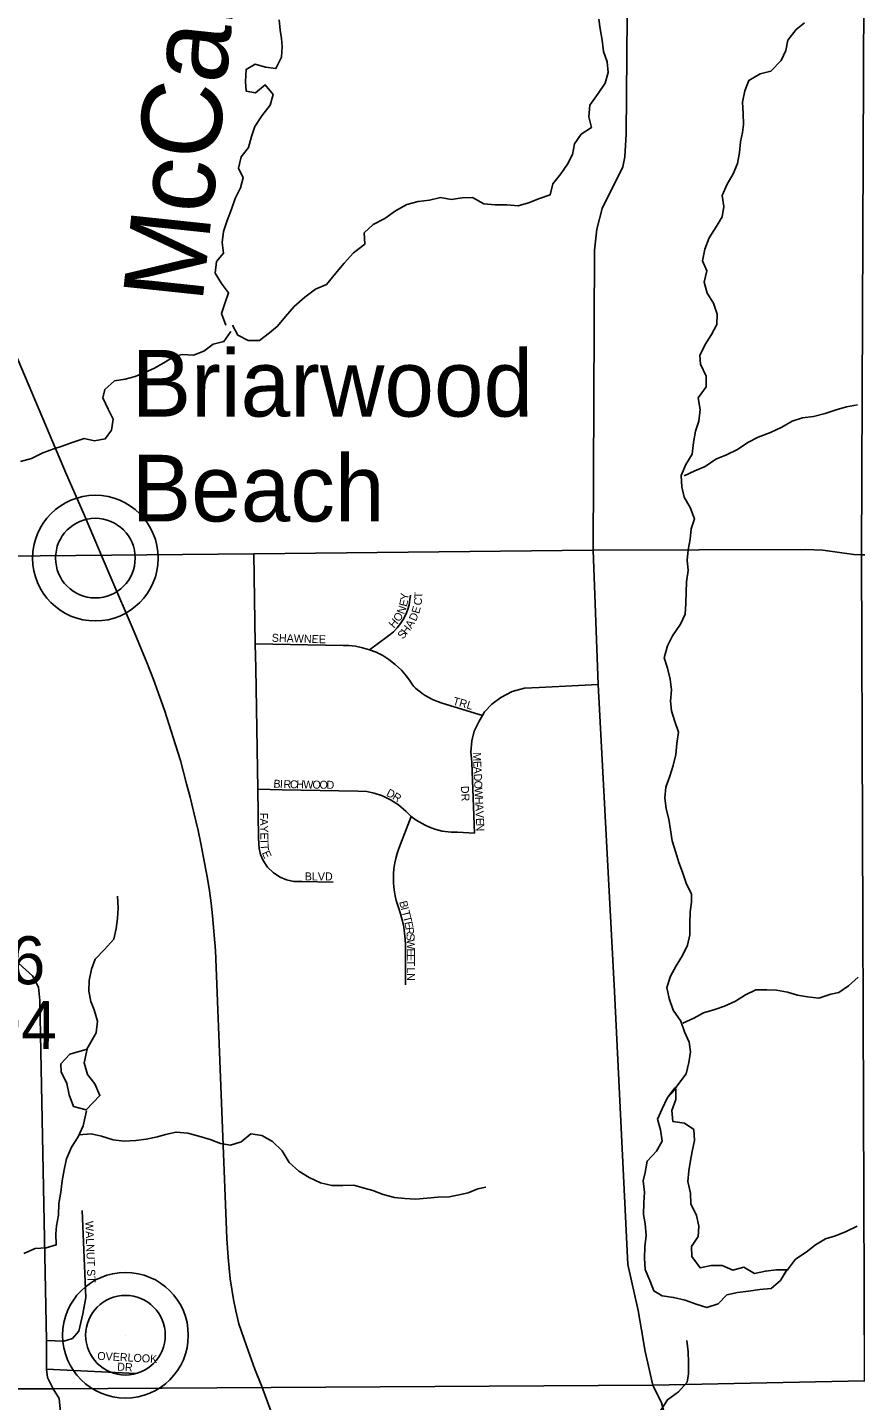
# Model space of a CAD drawing. Extents: x 1985906 to 2277390, y 930619 to 1324581.
# Drawn here: x 2134559 to 2139737, y 1116054 to 1124636 of the extents above; entities that cross this region are included whole.
import ezdxf

# ---------------------------------------------------------------- set-up
doc = ezdxf.new("R2010")
doc.units = 0
for name, color, linetype in [('GM_X_County_Road', 7, 'Continuous'), ('GM_X_County_Road_Text', 7, 'Continuous'), ('GM_X_Minor_Lake', 7, 'Continuous'), ('GM_X_Minor_River', 7, 'Continuous'), ('GM_X_Minor_River_Text', 7, 'Continuous'), ('GM_X_Rail_Line', 7, 'Continuous'), ('GM_X_Township', 7, 'Continuous'), ('GM_X_Township_Road', 7, 'Continuous'), ('GM_X_Township_Subdivision', 7, 'Continuous'), ('GM_X_Township_Subdivision_Text', 7, 'Continuous'), ('GM_X_Unincorporated', 7, 'Continuous'), ('GM_X_Unincorporated_Location', 7, 'Continuous'), ('GM_X_Unincorporated_Text', 7, 'Continuous')]:
    doc.layers.add(name, color=color, linetype=linetype)

msp = doc.modelspace()

# ---------------------------------------------------------------- linework, layer by layer
at = {"layer": 'GM_X_County_Road'}
for points in [[(2134415.4, 1121330.5), (2135973.6, 1121346.6), (2138096.7, 1121368.5), (2139421.7, 1121372.5), (2139532.2, 1121368.7), (2139727, 1121340.9), (2139773.1, 1121339.9), (2139819.3, 1121339), (2139853.5, 1121339.3)], [(2134719.5, 1116126.1), (2134719.5, 1116126.1), (2134684.2, 1116198.7), (2134678, 1116250.6), (2134678, 1116428.9), (2134636.6, 1118553.8), (2134627.9, 1118638), (2134591.3, 1118707.9), (2134527.3, 1118765.4), (2134498.3, 1118791.5), (2134435.4, 1118873.3), (2134424.8, 1118945.5), (2134423.9, 1119177.2), (2134420.6, 1120017.5), (2134420.6, 1120017.5)], [(2134729.2, 1115195.8), (2134761, 1115827.5), (2134767.2, 1115960.2), (2134756.8, 1116066), (2134719.5, 1116126.1)]]:
    msp.add_lwpolyline(points, dxfattribs=at)
at = {"layer": 'GM_X_Minor_Lake'}
for points in [[(2134933.4, 1118249.8), (2134824.4, 1118218.4), (2134768.4, 1118158.1), (2134770.6, 1118108), (2134805, 1118035.9), (2134819.3, 1117963.8), (2134847.7, 1117891.7), (2134926.7, 1117870.8)], [(2134933.4, 1118249.8), (2134824.4, 1118218.4), (2134768.4, 1118158.1), (2134770.6, 1118108), (2134805, 1118035.9), (2134819.3, 1117963.8), (2134847.7, 1117891.7), (2134926.7, 1117870.8)], [(2134926.7, 1117870.8), (2135012.2, 1117960.3), (2134979.8, 1118032.4), (2134935.4, 1118092.4), (2134913, 1118164.5), (2134933.4, 1118249.8)], [(2134924.6, 1117868.6), (2135012.2, 1117960.3), (2134979.8, 1118032.4), (2134935.4, 1118092.4), (2134913, 1118164.5), (2134933.4, 1118249.8)], [(2138607.2, 1118008.2), (2138558.2, 1117943.7), (2138528.3, 1117877.5), (2138498.4, 1117813.2), (2138516.8, 1117745.1), (2138527.1, 1117674.9), (2138491.2, 1117612.7), (2138433.1, 1117550.4), (2138421.3, 1117478.2), (2138409.5, 1117428), (2138417.8, 1117355.8), (2138414, 1117289.7), (2138410.3, 1117217.5), (2138420.5, 1117157.4), (2138426.8, 1117087.2), (2138419.1, 1117015), (2138417.3, 1116942.8), (2138421.6, 1116872.6), (2138450, 1116804.6), (2138476.4, 1116738.5), (2138526.7, 1116708.5), (2138599.1, 1116698.7), (2138671.5, 1116680.8), (2138739.9, 1116657), (2138806.2, 1116635.1), (2138878.5, 1116657.3), (2138932.5, 1116713.6), (2138998.8, 1116729.8), (2139067, 1116738), (2139139.3, 1116748.3), (2139209.6, 1116754.5), (2139267.7, 1116804.8), (2139308.7, 1116871.9)], [(2138612.2, 1118002), (2138558.2, 1117943.7), (2138528.3, 1117877.5), (2138498.4, 1117813.2), (2138516.8, 1117745.1), (2138527.1, 1117674.9), (2138491.2, 1117612.7), (2138433.1, 1117550.4), (2138421.3, 1117478.2), (2138409.5, 1117428), (2138417.8, 1117355.8), (2138414, 1117289.7), (2138410.3, 1117217.5), (2138420.5, 1117157.4), (2138426.8, 1117087.2), (2138419.1, 1117015), (2138417.3, 1116942.8), (2138421.6, 1116872.6), (2138450, 1116804.6), (2138476.4, 1116738.5), (2138526.7, 1116708.5), (2138599.1, 1116698.7), (2138671.5, 1116680.8), (2138739.9, 1116657), (2138806.2, 1116635.1), (2138878.5, 1116657.3), (2138932.5, 1116713.6), (2138998.8, 1116729.8), (2139067, 1116738), (2139139.3, 1116748.3), (2139209.6, 1116754.5), (2139267.7, 1116804.8), (2139308.1, 1116871)], [(2139308.1, 1116871), (2139243.3, 1116870.8), (2139173, 1116862.6), (2139104.8, 1116848.4), (2139038.3, 1116888.3), (2138970.1, 1116868.1), (2138903.7, 1116898), (2138833.4, 1116897.8), (2138765.1, 1116883.6), (2138712.6, 1116953.6), (2138710.4, 1117015.8), (2138752.3, 1117078.1), (2138756.1, 1117144.2), (2138741.8, 1117210.3), (2138707.4, 1117282.4), (2138705.1, 1117350.6), (2138688.8, 1117422.7), (2138694.5, 1117488.9), (2138704.3, 1117555.1), (2138714.2, 1117609.3), (2138730, 1117679.5), (2138725.7, 1117747.7), (2138667.3, 1117787.6), (2138594.9, 1117797.4), (2138588.6, 1117867.6), (2138612.5, 1117935.8), (2138612.2, 1118002)], [(2139315.6, 1116871), (2139243.3, 1116870.8), (2139173, 1116862.6), (2139104.8, 1116848.4), (2139038.3, 1116888.3), (2138970.1, 1116868.1), (2138903.7, 1116898), (2138833.4, 1116897.8), (2138765.1, 1116883.6), (2138712.6, 1116953.6), (2138710.4, 1117015.8), (2138752.3, 1117078.1), (2138756.1, 1117144.2), (2138741.8, 1117210.3), (2138707.4, 1117282.4), (2138705.1, 1117350.6), (2138688.8, 1117422.7), (2138694.5, 1117488.9), (2138704.3, 1117555.1), (2138714.2, 1117609.3), (2138730, 1117679.5), (2138725.7, 1117747.7), (2138667.3, 1117787.6), (2138594.9, 1117797.4), (2138588.6, 1117867.6), (2138612.5, 1117935.8), (2138612.2, 1118002)]]:
    msp.add_lwpolyline(points, dxfattribs=at)
at = {"layer": 'GM_X_Minor_River'}
for points in [[(2135799.1, 1122774.3), (2135772.3, 1122847), (2135793.5, 1122910.8), (2135816.7, 1122976.6), (2135771.5, 1123035.6), (2135732.5, 1123100.5), (2135741.8, 1123172.5), (2135784.9, 1123225.9), (2135776, 1123292.3), (2135785.2, 1123360.3), (2135808.5, 1123428.1), (2135835.8, 1123499.8), (2135857.1, 1123565.7), (2135890.4, 1123633.3), (2135907.5, 1123695.1), (2135878.5, 1123755.8), (2135895.8, 1123827.8), (2135941, 1123885.1), (2135960.2, 1123953), (2135981.4, 1124016.8), (2136024.7, 1124082.2), (2136076.1, 1124149.5), (2136095.4, 1124217.4), (2136046.2, 1124276.4), (2135985.1, 1124227.4), (2135927, 1124236.4), (2135922, 1124298.7), (2135927.3, 1124372.9), (2135982.1, 1124406), (2136048.1, 1124386.7), (2136112.3, 1124379.6), (2136147.6, 1124449.1), (2136150.8, 1124517.3), (2136147.7, 1124567.5), (2136138.5, 1124617.8), (2136133.6, 1124684.1)], [(2135841.3, 1122775.5), (2135874.4, 1122712.8), (2135938.1, 1122679.5), (2136010.4, 1122678.2), (2136071.5, 1122727.2), (2136122.5, 1122768.5), (2136171.7, 1122829.8), (2136227, 1122890.9), (2136292.4, 1122949.9), (2136359.5, 1123000.9), (2136428.3, 1123029.7), (2136485.8, 1123096.9), (2136539.1, 1123162.1), (2136598.5, 1123227.3), (2136667.7, 1123280.2), (2136665, 1123352.5), (2136720.1, 1123403.6), (2136793.1, 1123442.4), (2136860.2, 1123489.4), (2136931.2, 1123528.2), (2137001.8, 1123547), (2137072.3, 1123555.7), (2137140.9, 1123572.6), (2137209, 1123561.3), (2137277.4, 1123570.1), (2137341.8, 1123572.9), (2137413.4, 1123533.5), (2137483.6, 1123526.2), (2137555.9, 1123526.9), (2137628.2, 1123521.6), (2137692.7, 1123538.5), (2137761.5, 1123567.4), (2137828.2, 1123590.2), (2137843.5, 1123658.2), (2137894.8, 1123721.4), (2137936, 1123780.9), (2137967.2, 1123842.5), (2137980.4, 1123908.5), (2138021.6, 1123967.9), (2138086.6, 1124010.9), (2138069.7, 1124077.4), (2138075, 1124149.5), (2138128.5, 1124222.8), (2138171.8, 1124288.2), (2138189, 1124354.1), (2138184.2, 1124420.4), (2138161.2, 1124485), (2138152.4, 1124555.3), (2138139.5, 1124627.8), (2138132.6, 1124688.1)], [(2139364.9, 1124623.7), (2139417.9, 1124664.9)], [(2138607.2, 1118001.7), (2138677.1, 1118094.8), (2138694.4, 1118166.7), (2138705.6, 1118232.7), (2138696.6, 1118293), (2138667.6, 1118357.7), (2138644.6, 1118424.3), (2138595.6, 1118493.4), (2138570.8, 1118566.1), (2138555.9, 1118634.5), (2138579.2, 1118706.3), (2138614.5, 1118769.8), (2138655.8, 1118835.3), (2138687, 1118900.9), (2138700.2, 1118964.8), (2138701.4, 1119033), (2138702.7, 1119107.2), (2138711.8, 1119169.2), (2138710.7, 1119219.4), (2138677.7, 1119288.2), (2138654.8, 1119356.8), (2138631.7, 1119417.4), (2138612.7, 1119479.9), (2138589.9, 1119552.5), (2138579, 1119620.9), (2138570.1, 1119687.3), (2138553.1, 1119751.8), (2138544.3, 1119820.1), (2138551.5, 1119888.2), (2138574.8, 1119955.9), (2138596, 1120023.8), (2138613.3, 1120091.6), (2138618.5, 1120159.8), (2138629.8, 1120231.8), (2138604.9, 1120304.4), (2138585.9, 1120364.9), (2138578.9, 1120425.2), (2138586.1, 1120495.3), (2138577.2, 1120561.7), (2138560.3, 1120630.2), (2138539.4, 1120694.7), (2138560.8, 1120770.6), (2138592, 1120834.2), (2138641.4, 1120905.5), (2138670.7, 1120969.2), (2138675.9, 1121037.3), (2138677.1, 1121105.5), (2138680.2, 1121171.6), (2138689.5, 1121241.6), (2138684.6, 1121305.9), (2138689.7, 1121370), (2138702.9, 1121438), (2138710, 1121502), (2138729.2, 1121563.9), (2138702.3, 1121634.6), (2138665.3, 1121699.4), (2138650.3, 1121763.9), (2138645.5, 1121836.2), (2138674.8, 1121903.9), (2138716.1, 1121969.3), (2138723.4, 1122041.4), (2138736.7, 1122113.4), (2138757.9, 1122175.2), (2138765.2, 1122247.3), (2138752.4, 1122319.7), (2138801.8, 1122389.1), (2138802.9, 1122455.2), (2138768.1, 1122530.1), (2138763, 1122586.3), (2138796.3, 1122653.9), (2138835.6, 1122717.4), (2138868.8, 1122779), (2138871.9, 1122843.2), (2138849, 1122911.8), (2138809.9, 1122974.7), (2138791, 1123043.2), (2138806.4, 1123115.2), (2138779.3, 1123177.8), (2138794.6, 1123249.8), (2138822, 1123321.5), (2138865.3, 1123388.9), (2138902.6, 1123452.5), (2138913.8, 1123516.5), (2138902.9, 1123584.9), (2138934.3, 1123656.5), (2138971.5, 1123720), (2138998.8, 1123785.8), (2139012, 1123853.7), (2139017.2, 1123919.8), (2139030.3, 1123979.8), (2139035.2, 1124029.8), (2139034.4, 1124098.1), (2139029.5, 1124168.4), (2139044.9, 1124240.3), (2139070.1, 1124304.1), (2139141.1, 1124344.9), (2139207.7, 1124361.8), (2139271.1, 1124428.8), (2139300.3, 1124490.5), (2139313.5, 1124556.5), (2139364.9, 1124623.7)], [(2134514.7, 1121922.9), (2134583.4, 1121941.7), (2134654.3, 1121976.5), (2134725, 1122001.3), (2134775.5, 1122018.5), (2134838.2, 1122041.4), (2134913, 1122066.1), (2134979, 1122052.9), (2135045.5, 1122063.7), (2135084.6, 1122119.2), (2135095.9, 1122187.2), (2135062.8, 1122250), (2135029.9, 1122320.8), (2135042.8, 1122372.7), (2135104.1, 1122427.8), (2135170.5, 1122436.6), (2135233.1, 1122453.5), (2135297.8, 1122480.4), (2135348.5, 1122503.6), (2135411.3, 1122538.6), (2135476.3, 1122579.5), (2135526.8, 1122590.6), (2135597, 1122587.4), (2135661.7, 1122612.3), (2135720.7, 1122655.3), (2135787.3, 1122672.2), (2135830.6, 1122735.6)], [(2138665.6, 1121833.8), (2138732.4, 1121864.7), (2138797.2, 1121891.6), (2138864.2, 1121936.6), (2138929, 1121965.5), (2138997.9, 1121998.3), (2139062.9, 1122041.3), (2139127.8, 1122074.2), (2139204.7, 1122104.9), (2139275.5, 1122137.8), (2139340.5, 1122174.7), (2139405.1, 1122195.6), (2139473.6, 1122204.4), (2139546.2, 1122223.1), (2139614.9, 1122246), (2139679.5, 1122264.9), (2139748, 1122277.7)], [(2134931.2, 1118249.8), (2134989.2, 1118352), (2134996.5, 1118424), (2134975.6, 1118496.6), (2134954.4, 1118547.1), (2134943.5, 1118611.5), (2134944.7, 1118679.7), (2134959.9, 1118749.6), (2134983.1, 1118813.4), (2135040.4, 1118872.5), (2135099.8, 1118937.6), (2135113, 1119003.6), (2135122.1, 1119065.6), (2135125.3, 1119133.7), (2135122.5, 1119206)], [(2138656.5, 1118412.1), (2138725.3, 1118442.9), (2138786.2, 1118477.9), (2138856.9, 1118498.7), (2138917.5, 1118517.7), (2138986.3, 1118550.5), (2139049.3, 1118589.5), (2139114.1, 1118620.4), (2139182.4, 1118621.2), (2139242.6, 1118618.1), (2139310.7, 1118606.8), (2139374.7, 1118587.6), (2139436.8, 1118576.5), (2139507, 1118569.2), (2139581.7, 1118593.9), (2139632.1, 1118605.1), (2139693.1, 1118646.1), (2139752.3, 1118699.2)], [(2134535.4, 1116972.3), (2134608.3, 1117003.1), (2134676.7, 1117007.8), (2134739.3, 1117026.8), (2134736.4, 1117095), (2134741.3, 1117145.1), (2134752.5, 1117213), (2134755.8, 1117285.2), (2134767.1, 1117357.2), (2134776.3, 1117427.2), (2134787.6, 1117495.2), (2134802.8, 1117565.1), (2134834.2, 1117636.8), (2134875.5, 1117702.2), (2134906.8, 1117769.8), (2134928.9, 1117864.2)], [(2134881, 1117713.9), (2134958.2, 1117720.7), (2135022.2, 1117705.6), (2135094.2, 1117684.2), (2135164.3, 1117674.9), (2135236.7, 1117679.6), (2135301.1, 1117686.5), (2135371.7, 1117701.2), (2135422.2, 1117716.4), (2135488.7, 1117731.2), (2135560.9, 1117723.9), (2135630.9, 1117706.6), (2135700.9, 1117685.3), (2135766.7, 1117660), (2135828.9, 1117650.9), (2135895.5, 1117671.7), (2135956.6, 1117720.8), (2136024.7, 1117709.5), (2136090.4, 1117672.2), (2136151.7, 1117615), (2136194.6, 1117542), (2136255.9, 1117486.7), (2136319.5, 1117447.5), (2136391.3, 1117414.1), (2136461.3, 1117398.8), (2136531.6, 1117397.5), (2136599.9, 1117400.3), (2136663.9, 1117381.1), (2136717.9, 1117366.1), (2136783.7, 1117340.8), (2136853.7, 1117323.5), (2136917.9, 1117316.3), (2136986.2, 1117313.1), (2137058.6, 1117317.8), (2137125, 1117324.6), (2137195.3, 1117327.4), (2137247.7, 1117336.5), (2137314.3, 1117351.3), (2137375, 1117376.3), (2137425.4, 1117387.4)], [(2139310.9, 1116869.8), (2139362.2, 1116937.3), (2139427.2, 1116980.2), (2139486.3, 1117027.3), (2139549.2, 1117064.3), (2139611.8, 1117083.2), (2139678.6, 1117110.1), (2139747.4, 1117142.9)], [(2138520.2, 1115993.9), (2138561.5, 1116059.3), (2138630.7, 1116108.2), (2138684, 1116169.4), (2138692.9, 1116221.4), (2138692.1, 1116291.6), (2138691.2, 1116357.8), (2138682.4, 1116430.1)]]:
    msp.add_lwpolyline(points, dxfattribs=at)
at = {"layer": 'GM_X_Rail_Line'}
for points in [[(2135734.2, 1118866.4), (2135717.1, 1119083.3), (2135708.3, 1119162), (2135696.7, 1119240.1), (2135684.4, 1119316.4), (2135666.4, 1119413.8), (2135643.6, 1119535.6), (2135625.5, 1119616.7), (2135597, 1119737.9), (2135576, 1119824.2), (2135554.4, 1119907.6), (2135515.4, 1120053.9), (2135485.6, 1120153), (2135445.4, 1120276.6), (2135415.1, 1120369.3), (2135387.1, 1120449.7), (2135346.3, 1120561.1), (2135304.9, 1120666.6), (2135270.5, 1120751.1), (2135225.6, 1120857.8), (2135074.6, 1121211.7), (2134908.5, 1121600.5), (2134804.2, 1121841.3), (2134478.3, 1122610.2)], [(2136166, 1115758), (2136023.7, 1116141), (2135981.7, 1116250.1), (2135928.1, 1116395.2), (2135881.7, 1116534.2), (2135861.1, 1116615), (2135846.5, 1116685.5), (2135826.1, 1116814.4), (2135813.8, 1116947.9), (2135806.3, 1117065.6), (2135734.2, 1118866.4)]]:
    msp.add_lwpolyline(points, dxfattribs=at)
at = {"layer": 'GM_X_Township'}
for points in [[(2139793.2, 1125847.3), (2139773.1, 1121339.9), (2139793.5, 1116176.5), (2138469.7, 1116150.1), (2134719.5, 1116126.1), (2127518.8, 1116126.7), (2123137.9, 1116108.9), (2117291.1, 1116085.2), (2113389.1, 1116084.7), (2112984.3, 1116083.4), (2113014.5, 1120666.5), (2113013.5, 1120998.4), (2113067, 1126004.1)], [(2112790.8, 1092621.1), (2112807.7, 1095161.9), (2112858.4, 1102780.4), (2112900.5, 1107211.8), (2112912.1, 1108432.1), (2112949.4, 1112361.2), (2112952.2, 1112660.2), (2112980.4, 1115674.7), (2112984.3, 1116083.4), (2113389.1, 1116084.7), (2117291.1, 1116085.2), (2123137.9, 1116108.9), (2127518.8, 1116126.7), (2134719.5, 1116126.1), (2138469.7, 1116150.1), (2139793.5, 1116176.5)]]:
    msp.add_lwpolyline(points, dxfattribs=at)
at = {"layer": 'GM_X_Township_Road'}
for points in [[(2138096.7, 1121368.5), (2138105.1, 1123243.7), (2138118.9, 1123374), (2138152.8, 1123504.5), (2138280.8, 1123765.4), (2138294.7, 1123827.6), (2138302.4, 1123968), (2138351.4, 1129603.3)], [(2138469.7, 1116150.1), (2138422.3, 1116360.6), (2138398.6, 1116495.4), (2138377.8, 1116617), (2138312.3, 1116903.2), (2138228.6, 1118609.4), (2138127.5, 1120528.9), (2138096.7, 1121368.5)], [(2134719.5, 1116126.1), (2138469.7, 1116150.1)], [(2139164.6, 1111982.1), (2138763.9, 1113928.5), (2138692.9, 1114281.3), (2138644, 1114662.2), (2138570.4, 1115335.7), (2138557.2, 1115915.9), (2138523.1, 1116039), (2138469.7, 1116150.1)]]:
    msp.add_lwpolyline(points, dxfattribs=at)
at = {"layer": 'GM_X_Township_Subdivision'}
for points in [[(2136470.2, 1119293.4), (2136276.2, 1119296.8), (2136225.5, 1119297.5), (2136178.1, 1119308.3), (2136139.3, 1119324), (2136096.7, 1119351.7), (2136061, 1119386.4), (2136032.7, 1119429.9), (2136016.9, 1119467.1), (2136007.9, 1119503.9), (2136004.7, 1119568.3), (2135999.3, 1119874.3), (2135986.1, 1120632.1), (2135983.5, 1120783.1), (2135973.6, 1121346.6)], [(2136697.3, 1120746.6), (2136809.7, 1120828.4), (2136826.6, 1120840.8), (2136846.8, 1120858.1), (2136870.9, 1120882.8), (2136892.1, 1120909.6), (2136909, 1120936.1), (2136924.3, 1120965.9), (2136935.3, 1120993.5), (2136945, 1121027.2), (2136950.9, 1121060.7), (2136953.2, 1121087.3)], [(2135983.5, 1120783.1), (2136532.4, 1120773.5), (2136568.3, 1120772.5), (2136611.2, 1120767.8), (2136654.4, 1120759.2), (2136697.3, 1120746.6), (2136738.9, 1120730.3), (2136780.1, 1120709.6), (2136819.5, 1120685), (2136859.1, 1120654.7), (2136898.3, 1120617.6), (2136929.9, 1120580.9), (2136951.8, 1120550.5), (2136961.9, 1120534.2), (2136974.1, 1120516.2), (2136985.4, 1120505.9), (2136998.5, 1120494.8), (2137012, 1120484.3), (2137027.6, 1120473), (2137046.1, 1120461), (2137068.7, 1120448), (2137092, 1120436.2), (2137123.9, 1120422.8), (2137152.5, 1120413.1), (2137405, 1120336)], [(2137353.6, 1119599.4), (2137338.1, 1120042.1), (2137334.7, 1120066), (2137332.2, 1120107), (2137337.7, 1120176.1), (2137353.2, 1120238.1), (2137383.3, 1120300.5), (2137405, 1120336), (2137417.4, 1120357.2), (2137462.4, 1120405.7), (2137519, 1120448.8), (2137590.8, 1120484.6), (2137667.8, 1120505.2), (2137759, 1120509.6), (2138127.5, 1120528.9)], [(2135999.3, 1119874.3), (2136151.5, 1119871.6), (2136624.5, 1119863.4), (2136680.3, 1119859.4), (2136727.8, 1119850.1), (2136779, 1119833.4), (2136829.8, 1119809.2), (2136879.3, 1119776.9), (2136926.4, 1119735.2), (2136958.7, 1119705.1), (2136989.2, 1119681.8), (2137044.8, 1119649.1), (2137072.3, 1119636.8), (2137107, 1119624.5), (2137152.8, 1119613.1), (2137208.8, 1119606.3), (2137247.6, 1119605.9), (2137353.6, 1119599.4)], [(2136922.8, 1118652.6), (2136922.8, 1118869.6), (2136922.7, 1118902.8), (2136921, 1118938), (2136917.4, 1118975.2), (2136911.9, 1119012.1), (2136904.3, 1119050.5), (2136892.5, 1119095.5), (2136881.7, 1119129.4), (2136873, 1119153.8), (2136865.3, 1119179.8), (2136858.2, 1119209.2), (2136851.9, 1119245.4), (2136847.9, 1119287.8), (2136847.1, 1119318.1), (2136847.8, 1119345.3), (2136850.5, 1119377.1), (2136856.1, 1119413.8), (2136862.2, 1119442.1), (2136870.8, 1119472.9), (2136881.7, 1119504.4), (2136958.7, 1119705.1)], [(2134678, 1116428.9), (2134785.8, 1116424.8), (2134839.8, 1116441.3), (2134880.9, 1116487.9), (2134904.5, 1116596), (2134924.8, 1116698.5), (2134901.7, 1117241.2)], [(2134678, 1116250.6), (2135237.3, 1116223)]]:
    msp.add_lwpolyline(points, dxfattribs=at)
at = {"layer": 'GM_X_Unincorporated'}
for centre, radius in [((2134983.6, 1121318.8), 392.8), ((2134983.6, 1121318.8), 249), ((2135171.9, 1116461.9), 392.8), ((2135171.9, 1116461.9), 249)]:
    msp.add_circle(centre, radius, dxfattribs=at)
at = {"layer": 'GM_X_Unincorporated_Location'}
for p, q in [((2134983.6, 1121318.8), (2134983.6, 1121318.8)), ((2135171.9, 1116461.9), (2135171.9, 1116461.9))]:
    msp.add_line(p, q, dxfattribs=at)

# ---------------------------------------------------------------- texts
at = {"layer": 'GM_X_County_Road_Text'}
for s, rotation, p in [('C-196', 0.27404, (2133578.5, 1118650.9)), ('C-194', 359.72469, (2133650.4, 1118254.9))]:
    msp.add_text(s, height=300, rotation=rotation, dxfattribs=at).set_placement(p)
at = {"layer": 'GM_X_Minor_River_Text'}
msp.add_text('McCabe', height=500.23, rotation=83.96533, dxfattribs=at).set_placement((2135652.5, 1122907.8))
at = {"layer": 'GM_X_Township_Subdivision_Text'}
for s, rotation, p in [('T', 88.41144, (2137028.5, 1121066.8)), ('N', 69.62752, (2136913.3, 1120964.6)), ('E', 76.90431, (2136930.6, 1121012.5)), ('Y', 85.6573, (2136939.8, 1121055)), ('C', 80.56456, (2137021.2, 1121020.3)), ('H', 48.85108, (2136850, 1120877.8)), ('O', 56.59658, (2136883.5, 1120916.8)), ('D', 66.72839, (2136987.5, 1120920.5)), ('E', 74.64011, (2137007.4, 1120968)), ('S', 50.26087, (2136906.1, 1120808.3)), ('H', 51.90903, (2136929.7, 1120836.6)), ('A', 57.6622, (2136959.9, 1120875.7)), ('SHAWNEE', 358.31305, (2136086.4, 1120796.3)), ('TRL', 344.35646, (2137215, 1120404.4)), ('M', 270.83798, (2137345.1, 1120104.7)), ('E', 272.57847, (2137345.9, 1120050.3)), ('A', 272.7551, (2137347.5, 1120015)), ('B', 355.72235, (2136095.6, 1119885.5)), ('I', 357.23181, (2136136.6, 1119882.5)), ('R', 358.75839, (2136160, 1119881.4)), ('C', 359.23387, (2136200, 1119880.5)), ('H', 359.21308, (2136239.6, 1119880)), ('W', 359.21966, (2136283.6, 1119879.4)), ('O', 359.22701, (2136340.8, 1119878.6)), ('O', 359.21308, (2136384.8, 1119878)), ('D', 359.22701, (2136428.8, 1119877.4)), ('D', 272.7551, (2137349.6, 1119971)), ('O', 272.7551, (2137351.7, 1119927.1)), ('D', 331.93909, (2136798.4, 1119836.3)), ('R', 327.37421, (2136836.3, 1119816.1)), ('DR', 273.01099, (2137268.9, 1119894.2)), ('W', 272.75831, (2137353.9, 1119883.1)), ('H', 272.7551, (2137356.6, 1119826)), ('A', 272.7551, (2137358.7, 1119782)), ('V', 272.7551, (2137360.8, 1119738.1)), ('F', 271.28397, (2136011.9, 1119726.7)), ('A', 271.2677, (2136012.7, 1119691.5)), ('E', 272.73282, (2137363, 1119694.2)), ('N', 272.7551, (2137364.6, 1119659)), ('Y', 271.28879, (2136013.7, 1119647.5)), ('E', 271.25665, (2136014.6, 1119603.5)), ('T', 271.28778, (2136015.4, 1119568.3)), ('T', 274.44374, (2136016.4, 1119530.1)), ('E', 294.11452, (2136023.7, 1119476.9)), ('BLVD', 0.00001, (2136292.9, 1119304.7)), ('B', 284.35426, (2136882.8, 1119170.1)), ('I', 284.35426, (2136892.6, 1119131.7)), ('T', 284.37755, (2136898.1, 1119110.4)), ('T', 284.35426, (2136906.8, 1119076.3)), ('E', 281.82958, (2136915.4, 1119042.8)), ('R', 277.64922, (2136922.5, 1119009.3)), ('S', 275.19691, (2136927.7, 1118970.6)), ('W', 270.67246, (2136930.8, 1118936.5)), ('E', 270, (2136931.5, 1118879.5)), ('E', 269.99561, (2136931.5, 1118844.3)), ('T', 269.99561, (2136931.5, 1118809.1)), ('L', 269.99561, (2136931.5, 1118760.7)), ('N', 269.99284, (2136931.5, 1118725.5)), ('WALNUT ST', 272.14647, (2134920.7, 1117174.9)), ('OVERLOOK', 356.98887, (2134994.7, 1116308.4)), ('DR', 356.98902, (2135119.2, 1116241))]:
    msp.add_text(s, height=50, rotation=rotation, dxfattribs=at).set_placement(p)
at = {"layer": 'GM_X_Unincorporated_Text'}
for s, p in [('Briarwood', (2135210.5, 1122203.5)), ('Beach', (2135210.5, 1121547.9))]:
    msp.add_text(s, height=417, rotation=0.00001, dxfattribs=at).set_placement(p)

doc.saveas('drawing.dxf')
